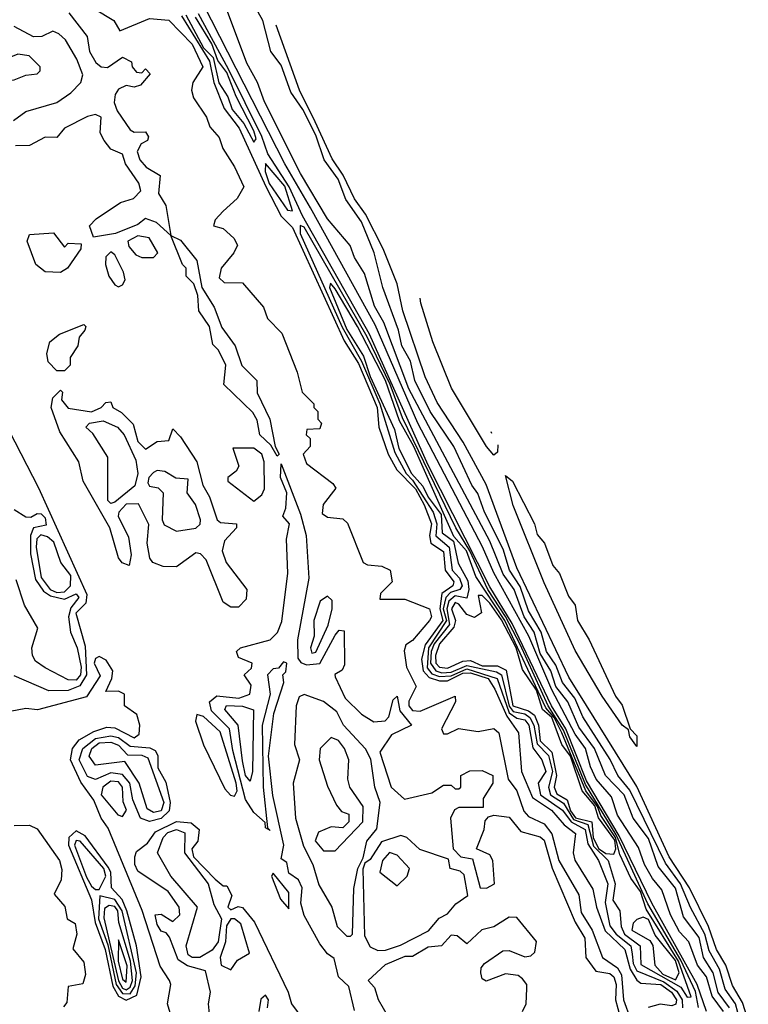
# Model space of a CAD drawing. Extents: x 2889633 to 3052318, y 540750 to 918690.
# Tile 515 of 656: x 3002939 to 3004823, y 809514 to 812057. Entities that reach past the tile are written whole.
import ezdxf

# ---------------------------------------------------------------- set-up
doc = ezdxf.new("R2010")
doc.units = 0

msp = doc.modelspace()

# ---------------------------------------------------------------- linework, layer by layer
at = {"layer": '0CON02XD'}
for points in [[(3004808.3, 809448.3), (3004789.5, 809515), (3004763, 809553), (3004748.5, 809605), (3004721.8, 809651.8), (3004710.9, 809695), (3004673.5, 809763.5), (3004647.9, 809825), (3004608.7, 809878.7), (3004516.7, 810066.7), (3004485.7, 810105), (3004466.2, 810146.2), (3004395, 810256.2), (3004374.4, 810305), (3004342.2, 810345), (3004325, 810390), (3004301.1, 810425), (3004287.3, 810475), (3004255, 810530), (3004233.4, 810593.4), (3004205.4, 810635.4), (3004189.2, 810689.2), (3004140.6, 810785), (3004123.4, 810833.4), (3004108, 810855), (3004062, 810955), (3004000.8, 811045), (3003960.8, 811125), (3003950, 811175), (3003927.5, 811215), (3003918.6, 811255), (3003878, 811365), (3003855.8, 811455), (3003822.9, 811535), (3003782.7, 811592.7), (3003763.1, 811645), (3003726.7, 811695), (3003705, 811759.2), (3003671.5, 811825), (3003640.2, 811870.2), (3003615, 811940), (3003588.8, 811975), (3003568, 812055), (3003475, 812222)], [(3004758.9, 809495), (3004729.5, 809535), (3004714.6, 809584.6), (3004691.9, 809615), (3004668.8, 809675), (3004645, 809701.2), (3004621.9, 809745), (3004599.7, 809809.7), (3004575, 809838.8), (3004554.3, 809875), (3004539.2, 809919.2), (3004485, 810002), (3004469.7, 810049.7), (3004429.4, 810095), (3004415, 810127.5), (3004402.2, 810175), (3004375, 810211.4), (3004315, 810325.7), (3004255.5, 810465), (3004165, 810628), (3004135.4, 810695.4), (3003968.8, 811015), (3003858.7, 811268.7), (3003690.9, 811570.9), (3003624.6, 811685), (3003415, 812096.2)], [(3003066.7, 812075), (3003113.6, 812013.6), (3003120, 811975), (3003136.4, 811946.4), (3003150, 811935), (3003166.4, 811933.6), (3003205, 811960), (3003228.3, 811948.3), (3003230, 811935), (3003241.7, 811921.7), (3003255, 811920), (3003265, 811930), (3003277, 811917), (3003251.7, 811888.3), (3003235, 811883.3), (3003215, 811887.5), (3003195, 811877.5), (3003186.1, 811863.9), (3003183.6, 811843.6), (3003191.7, 811821.7), (3003225, 811772.5), (3003235, 811766.7), (3003265, 811767.5), (3003272.5, 811755), (3003270, 811745), (3003253.6, 811736.4), (3003243, 811717), (3003250, 811695), (3003266.2, 811676.2), (3003302.5, 811655), (3003298.3, 811608.3), (3003317, 811577), (3003330, 811500), (3003355, 811487.5), (3003397.5, 811435), (3003410, 811365), (3003442.5, 811315), (3003461.7, 811261.7), (3003496.7, 811215), (3003513.6, 811163.6), (3003552.5, 811125), (3003553.6, 811093.6), (3003586.2, 811025), (3003600, 810955), (3003610, 810935), (3003605, 810930)], [(3003132.5, 812085), (3003182.5, 812055), (3003198.3, 812028.3), (3003275, 812060), (3003325, 812056.2), (3003385, 811994.3), (3003412.9, 811935), (3003386.7, 811895), (3003383.3, 811875), (3003388.8, 811855), (3003422.5, 811805), (3003430.8, 811780.8), (3003455, 811752.5), (3003464.3, 811724.3), (3003495, 811677.5), (3003518.8, 811625), (3003501.2, 811595), (3003465, 811562.5), (3003445, 811540), (3003440, 811525), (3003465, 811517.5), (3003493, 811493), (3003502.5, 811475), (3003493.3, 811455), (3003460, 811415), (3003455, 811390), (3003468.3, 811378.3), (3003515, 811377.5), (3003570, 811315), (3003580, 811285), (3003617, 811247), (3003657, 811147), (3003670, 811095), (3003700, 811065), (3003700, 811055), (3003710, 811045), (3003710, 811025), (3003720, 811015), (3003715, 811000), (3003681.7, 810998.3), (3003680, 810985), (3003690, 810975), (3003690, 810955), (3003672.5, 810935), (3003680.5, 810910.5), (3003749.3, 810859.3), (3003757, 810847), (3003723.8, 810805), (3003721.4, 810781.4), (3003735, 810772.5), (3003775, 810767.5), (3003786.4, 810756.4), (3003827.5, 810655), (3003838.8, 810648.8), (3003875.7, 810645.7), (3003896.7, 810635), (3003902.5, 810605), (3003872.5, 810575), (3003870, 810560), (3003935, 810560), (3003998.6, 810535), (3004004.2, 810515), (3003999.2, 810505), (3003955, 810453.3), (3003937.5, 810442.5), (3003933.3, 810426.7), (3003939.2, 810385), (3003964.3, 810335), (3003945, 810296.7), (3003945.7, 810285), (3003955, 810272.9), (3003975, 810271.4), (3004065, 810310), (3004066.2, 810295), (3004030, 810225), (3004035, 810212.5), (3004045, 810212.5), (3004074, 810226), (3004125, 810218.8), (3004165, 810226), (3004178, 810215), (3004201.9, 810095), (3004224.4, 810065), (3004242.5, 810012.5), (3004255, 809999.2), (3004295, 809980), (3004315, 809954), (3004333.5, 809885), (3004385, 809796.2), (3004390.9, 809750.9), (3004419.5, 809705), (3004446, 809635), (3004485, 809608.1), (3004495, 809590), (3004500, 809525), (3004518.1, 809475)], [(3003369.3, 812069.3), (3003415, 811984.6), (3003439.6, 811959.6), (3003454, 811894), (3003477.5, 811857.5), (3003488.8, 811825), (3003518.8, 811788.8), (3003545, 811741.2)], [(3004714.5, 809495), (3004690.6, 809565), (3004573.2, 809775), (3004489.4, 809949.4), (3004405, 810090.8), (3004351.1, 810225), (3004314, 810285), (3004212.1, 810497.9), (3004155, 810591.8), (3003995, 810906.5), (3003843.3, 811245), (3003670.1, 811550.1), (3003635.8, 811625.8), (3003580.6, 811710.6), (3003565.2, 811755.2), (3003479.4, 811929.4), (3003402, 812072)], [(3004774.5, 809505), (3004744.7, 809544.7), (3004732.2, 809595), (3004706.7, 809635), (3004696, 809686), (3004655, 809740), (3004635, 809813.8), (3004590, 809870), (3004565, 809942), (3004525.7, 809995), (3004501.9, 810055), (3004454.2, 810105), (3004425.6, 810175), (3004385, 810230), (3004356.7, 810295), (3004325.6, 810335), (3004312.7, 810375), (3004285, 810420), (3004269.1, 810475), (3004243.8, 810515), (3004217.8, 810585), (3004188.9, 810625), (3004155, 810710), (3003945, 811104), (3003880.6, 811275), (3003857, 811317), (3003831.2, 811401.2), (3003805, 811442.5), (3003793.6, 811473.6), (3003735, 811542.5), (3003665, 811660), (3003572, 811845), (3003553.8, 811895), (3003526.7, 811945), (3003473.8, 812085)], [(3003357.5, 812067.5), (3003430.3, 811950.3), (3003441.3, 811895), (3003467.9, 811827.9), (3003506.8, 811776.8), (3003576, 811626), (3003615, 811550), (3003645, 811520.8), (3003777.8, 811227.8), (3003815, 811169.4), (3003863.3, 811055), (3003867.8, 811005), (3003892.2, 810935), (3003914, 810894), (3003962.5, 810845), (3003985, 810804.3), (3004004.4, 810755), (3003998.8, 810725), (3004001.9, 810705), (3004035, 810683.3), (3004039.6, 810635), (3004061.4, 810605), (3004059.2, 810595), (3004030.8, 810575), (3004025.6, 810535), (3004033.1, 810505), (3003987.9, 810442.1), (3003978, 810405), (3003982.3, 810375), (3003997.7, 810357.7), (3004025, 810349.1), (3004045, 810349.7), (3004085, 810368.9), (3004105, 810370), (3004150.6, 810355), (3004168.1, 810328.1), (3004198.5, 810258.5), (3004228.8, 810215), (3004236.9, 810115), (3004265, 810048), (3004314.4, 810015), (3004347.3, 809977.3), (3004376.2, 809955), (3004370, 809905), (3004374.1, 809885.9), (3004421.1, 809811.1), (3004430.6, 809765), (3004453.3, 809703.3), (3004503.5, 809655), (3004517.2, 809605), (3004535, 809575.8), (3004545, 809568), (3004597.1, 809565), (3004624.4, 809545), (3004637.7, 809525), (3004635.8, 809514.2), (3004625, 809510), (3004595, 809514.4), (3004564.1, 809505.9)], [(3003545, 811741.2), (3003550.7, 811749.3), (3003545, 811770), (3003498.9, 811858.9), (3003475, 811920.5), (3003451.7, 811951.7), (3003435.8, 811995), (3003393.8, 812063.8)], [(3004823, 809473), (3004808.1, 809518.1), (3004782.2, 809562.2), (3004764.6, 809614.6), (3004741.1, 809655), (3004720, 809715), (3004670.9, 809815), (3004618.5, 809895), (3004535, 810076.2), (3004405, 810286), (3004358.6, 810358.6), (3004225, 810641.2), (3004145, 810856.7), (3004086.2, 810966.2), (3004018.7, 811068.7), (3003987.5, 811135), (3003930, 811305), (3003915.6, 811375), (3003879.4, 811465), (3003833.5, 811555), (3003804.7, 811594.7), (3003775.9, 811655.9), (3003747.4, 811697.4), (3003703.2, 811793.2), (3003663.1, 811875), (3003602.4, 812042.7)], [(3002923.6, 811796.4), (3002955, 811820), (3003035, 811843.3), (3003071.7, 811868.3), (3003097.5, 811895), (3003102.5, 811915), (3003087.5, 811955), (3003057.5, 812005), (3003040.7, 812020.7), (3003025, 812027.5), (3002996.4, 812013.6), (3002975, 812013.3), (3002925, 812040)], [(3002891.2, 811901.2), (3002925, 811901.4), (3002955, 811914.2), (3002985, 811917.5), (3002992.5, 811925), (3002992.5, 811935), (3002963.6, 811963.6), (3002935, 811968), (3002853.3, 811935), (3002851.7, 811921.7), (3002868.3, 811908.3), (3002891.2, 811901.2)], [(3003605, 810930), (3003588.3, 810958.3), (3003560, 810985), (3003552.9, 811022.9), (3003542.3, 811042.3), (3003467.5, 811115), (3003472.5, 811165), (3003453.3, 811203.3), (3003438.3, 811218.3), (3003430, 811265), (3003402.5, 811305), (3003400, 811345), (3003390, 811375), (3003370, 811395), (3003370, 811415), (3003360, 811425), (3003330, 811500), (3003293.3, 811533.3), (3003265, 811543.3), (3003245, 811528), (3003187.5, 811505), (3003130, 811495), (3003120, 811525), (3003137, 811543), (3003200, 811585), (3003233.3, 811595), (3003252.5, 811615), (3003247.5, 811635), (3003213.3, 811685), (3003205, 811710), (3003175, 811722.5), (3003157.5, 811745), (3003147.5, 811765), (3003150, 811805), (3003135, 811812.5), (3003115, 811806.7), (3003055, 811776.7), (3003035, 811752.5), (3003005, 811753.8), (3002965, 811732.5), (3002928.3, 811731.7)], [(3003645, 811563.8), (3003625, 811627.3), (3003575, 811686), (3003574, 811665), (3003584, 811634), (3003632, 811565), (3003645, 811563.8)], [(3004694.3, 809505.7), (3004686.8, 809546.8), (3004648.1, 809628.1), (3004563.4, 809773.4), (3004481.4, 809951.4), (3004401.9, 810081.9), (3004345, 810222.3), (3004305.6, 810285), (3004233.4, 810443.4), (3004195.7, 810515.7), (3004149.6, 810585), (3004102.8, 810685), (3004066.7, 810745), (3003929, 811029), (3003897.5, 811115), (3003837.6, 811237.6), (3003675, 811521.4), (3003664.5, 811525.5), (3003664.7, 811505), (3003772.7, 811262.7), (3003822.8, 811175), (3003870, 811065), (3003909.4, 810939.4), (3003938.9, 810885), (3003955, 810867.8), (3004008.4, 810785), (3004018.1, 810755), (3004015, 810723.8), (3004049.6, 810695), (3004057.8, 810635), (3004076.5, 810615), (3004083.5, 810595), (3004077.5, 810585), (3004052.7, 810577.3), (3004040.9, 810565), (3004034, 810535), (3004042.9, 810505), (3003995.8, 810435), (3003992.9, 810382.9), (3004005, 810367.7), (3004025, 810360.5), (3004055, 810362.4), (3004095, 810380), (3004173.5, 810355), (3004205, 810266.9), (3004225, 810252.7), (3004245, 810248.5), (3004256, 810235), (3004266, 810176), (3004289.2, 810145), (3004299.4, 810115), (3004280, 810085), (3004285.8, 810055), (3004342.9, 810015), (3004365.2, 809985.2), (3004401.2, 809965), (3004408, 809928), (3004435.8, 809885), (3004460, 809825), (3004453.2, 809776.8), (3004465, 809716.2), (3004481.1, 809695), (3004519.4, 809665), (3004523.1, 809643.1), (3004525, 809618.8), (3004535, 809600.5), (3004605, 809572.2), (3004637.8, 809547.8), (3004651.6, 809525), (3004652.9, 809505)], [(3003045, 811403.8), (3003005, 811406.2), (3002981.2, 811425), (3002958.8, 811485), (3002965, 811502.5), (3003027, 811507), (3003055, 811470), (3003065, 811480), (3003098.3, 811478.3), (3003097.5, 811465), (3003063.3, 811415), (3003045, 811403.8)], [(3003255, 811442.5), (3003285, 811443.3), (3003296.7, 811455), (3003274.1, 811494.1), (3003245, 811499.2), (3003218.8, 811485), (3003221.7, 811471.7), (3003239.5, 811449.5), (3003255, 811442.5)], [(3003195, 811367.5), (3003205, 811372.5), (3003212.5, 811385), (3003207.5, 811405), (3003185, 811450), (3003175, 811457.5), (3003162.5, 811445), (3003161.2, 811425), (3003170, 811395), (3003185, 811372.5), (3003195, 811367.5)], [(3004665, 809532.5), (3004675, 809533.3), (3004642.8, 809625), (3004559.2, 809759.2), (3004544.1, 809805), (3004519.7, 809839.7), (3004490.7, 809900.7), (3004479.6, 809945), (3004441.8, 810001.8), (3004433.1, 810025), (3004402.6, 810065), (3004341.1, 810215), (3004321.5, 810255), (3004299.8, 810279.8), (3004193.7, 810505), (3004118.7, 810618.7), (3004094.7, 810685), (3004062, 810722), (3003958.3, 810955), (3003921.2, 811021.2), (3003885, 811125.4), (3003812.9, 811265), (3003755, 811362), (3003743.3, 811376.7), (3003740.6, 811365), (3003785, 811256.5), (3003828.3, 811188.3), (3003845, 811135.6), (3003908.3, 810998.3), (3003919.9, 810949.9), (3003952.2, 810885), (3003982, 810852), (3003995, 810823.6), (3004029.2, 810779.2), (3004031.6, 810731.6), (3004060.5, 810710.5), (3004073.3, 810653.3), (3004097.9, 810607.9), (3004100.9, 810585), (3004095, 810562.5), (3004065, 810568.8), (3004049.1, 810555), (3004043.3, 810535), (3004050.8, 810495), (3004011.2, 810445), (3004003.2, 810425), (3004001.8, 810395), (3004015, 810375.4), (3004030.4, 810370.4), (3004055, 810371.9), (3004095, 810388.8), (3004172.4, 810372.4), (3004184.7, 810364.7), (3004205, 810283.6), (3004215, 810270.3), (3004245, 810264), (3004258.5, 810255), (3004268.6, 810235), (3004276.9, 810186.9), (3004306.1, 810156.1), (3004316.4, 810115), (3004306.2, 810075), (3004311.8, 810055), (3004345, 810033.6), (3004371.2, 809991.2), (3004408.1, 809978.1), (3004422.6, 809922.6), (3004461.1, 809885), (3004478.5, 809825), (3004473.1, 809783.1), (3004491.2, 809755), (3004494, 809715), (3004503.3, 809695), (3004543.3, 809665), (3004545, 809616.7), (3004648.2, 809558.2), (3004665, 809532.5)], [(3004175.3, 810959.3), (3004175, 810940), (3004165, 810932.5), (3004146, 810955), (3004056, 811105), (3004007.1, 811225), (3003976, 811325), (3003975, 811338.2)], [(3003055, 811150), (3003035, 811150), (3003013, 811173), (3003010, 811195), (3003017.5, 811225), (3003042.5, 811245), (3003105, 811270), (3003110, 811265), (3003107.5, 811255), (3003093, 811237), (3003090, 811215), (3003070, 811185), (3003070, 811165), (3003055, 811150)], [(3003505, 810540), (3003485, 810540), (3003465, 810552.5), (3003421.7, 810661.7), (3003407, 810677), (3003395, 810680), (3003345, 810643.8), (3003310, 810645), (3003283.3, 810655), (3003275.9, 810665.9), (3003268.8, 810705), (3003273, 810753), (3003246.2, 810806.2), (3003215, 810805.6), (3003195.7, 810785), (3003194.4, 810774.4), (3003220.5, 810720.5), (3003228, 810675), (3003222.5, 810647.5), (3003204.3, 810654.3), (3003195, 810667.5), (3003172.5, 810745), (3003103.3, 810865), (3003092.5, 810915), (3003042.9, 810992.9), (3003021.2, 811055), (3003025, 811080), (3003045, 811100), (3003050, 811095), (3003047.5, 811075), (3003065, 811054), (3003125, 811044.4), (3003150, 811055), (3003161.7, 811068.3), (3003175, 811070), (3003180, 811055), (3003202.5, 811042.5), (3003232.5, 811012.5), (3003245, 810967.5), (3003265, 810947.5), (3003295, 810967.5), (3003325, 810970), (3003335, 811000), (3003355, 810980), (3003397.5, 810915), (3003412.5, 810855), (3003430, 810825), (3003450, 810765), (3003458.3, 810758.3), (3003500, 810755), (3003500, 810745), (3003468.8, 810711.2), (3003462.5, 810685), (3003473.3, 810655), (3003526.2, 810585), (3003525, 810560), (3003505, 810540)], [(3002880, 811055), (3002988.3, 810848.3), (3003112.8, 810572.8), (3003110.3, 810549.7), (3003084.5, 810524.5), (3003108.6, 810438.6), (3003111.8, 810365), (3003095, 810336.7), (3003065, 810324.4), (3003015, 810323.8)], [(3003175, 810807.5), (3003167.5, 810815), (3003167, 810927), (3003128.3, 810988.3), (3003110, 811005), (3003120, 811015), (3003155, 811020.8), (3003192, 811005), (3003209.4, 810985), (3003239.3, 810919.3), (3003244.4, 810885), (3003236.9, 810853.1), (3003185, 810811.2), (3003175, 810807.5)], [(3004157.3, 810993.4), (3004159.5, 810989.2)], [(3003545, 810813.3), (3003565, 810830), (3003572.5, 810845), (3003571.4, 810915), (3003565.6, 810935), (3003545, 810950.8), (3003490, 810950), (3003506.2, 810903.8), (3003499.3, 810890.7), (3003477.5, 810875), (3003477.5, 810865), (3003545, 810813.3)], [(3003805, 809497.5), (3003790, 809560), (3003763.3, 809585), (3003752.5, 809632.5), (3003735, 809643.8), (3003715, 809670), (3003675, 809743.3), (3003666.2, 809775), (3003670, 809815), (3003660, 809835), (3003635, 809852.5), (3003630, 809880), (3003615, 809890), (3003622.5, 809925), (3003593.6, 810053.6), (3003582.5, 810155), (3003596.7, 810265), (3003622.5, 810345), (3003620, 810365), (3003627, 810373), (3003630, 810395), (3003621.7, 810398.3), (3003608.3, 810381.7), (3003595, 810380), (3003580, 810365), (3003586.7, 810315), (3003566.2, 810235), (3003568.8, 810075), (3003580, 809970), (3003587, 809963), (3003575, 809970), (3003573.6, 809983.6), (3003545, 810009.2), (3003523, 810043), (3003490.6, 810169.4), (3003481.4, 810225), (3003435, 810272), (3003430, 810295), (3003449.2, 810310.8), (3003505.5, 810304.5), (3003534, 810315), (3003538, 810338), (3003520, 810365), (3003538.3, 810381.7), (3003540, 810395), (3003505, 810410), (3003500, 810425), (3003510, 810435), (3003586.7, 810455), (3003605.8, 810474.2), (3003617.5, 810502.5), (3003632.3, 810627.7), (3003628.8, 810715), (3003636.7, 810755), (3003620, 810775), (3003627.5, 810795), (3003630, 810835), (3003613.3, 810875), (3003615, 810910), (3003665, 810780), (3003680, 810725), (3003686.7, 810615), (3003657.5, 810455), (3003658.3, 810408.3), (3003666.4, 810396.4), (3003680.8, 810390.8), (3003715, 810393.8), (3003755, 810467.5), (3003765, 810480), (3003778.3, 810478.3), (3003779.3, 810390.7), (3003773.3, 810376.7), (3003753.9, 810366.1), (3003755, 810360), (3003781.2, 810305), (3003822.9, 810262.9), (3003855, 810243.8), (3003883.9, 810246.1), (3003893.9, 810256.1), (3003905, 810300), (3003915, 810310), (3003922, 810272), (3003952.5, 810235), (3003900.5, 810209.5), (3003870, 810165), (3003900, 810075), (3003933.9, 810043.9), (3004005, 810060), (3004035, 810080), (3004055, 810080), (3004065, 810070), (3004075, 810070), (3004080, 810075), (3004080, 810105), (3004103, 810117), (3004135, 810117.5), (3004162.5, 810105), (3004162.5, 810085), (3004137.5, 810045), (3004137.5, 810022.5), (3004075, 810022.5), (3004063.6, 810016.4), (3004053.3, 809995), (3004060, 809915), (3004080, 809895), (3004110, 809890), (3004130, 809815), (3004146.4, 809813.6), (3004166.7, 809825), (3004162.5, 809885), (3004155, 809900), (3004120, 809915), (3004140, 809965), (3004142.5, 809987.5), (3004151.7, 809998.3), (3004165, 810002.5), (3004205, 809997.5), (3004235, 809960), (3004285, 809946.2), (3004295, 809937.5), (3004315.8, 809865.8), (3004375.6, 809725.6), (3004400, 809685), (3004403.3, 809635), (3004429.2, 809599.2), (3004465, 809593.8), (3004475.6, 809585), (3004481.4, 809565), (3004479.4, 809525), (3004498.1, 809458.1)], [(3003345, 810735.7), (3003395, 810743.8), (3003406.2, 810753.8), (3003406.7, 810765), (3003393.8, 810805), (3003372.5, 810835), (3003375, 810870), (3003343, 810873), (3003315, 810890), (3003295, 810892.5), (3003285, 810887.5), (3003273.3, 810875), (3003270.7, 810860.7), (3003275, 810852.5), (3003297.5, 810847.5), (3003310, 810835), (3003308, 810765), (3003312.7, 810752.7), (3003345, 810735.7)], [(3004535, 810180), (3004516.7, 810205), (3004513, 810223), (3004496.7, 810235), (3004445, 810310), (3004375, 810427.5), (3004295, 810602.5), (3004215, 810802.5), (3004195, 810880), (3004213.3, 810865), (3004270, 810755), (3004277.3, 810727.3), (3004295.8, 810705), (3004317.3, 810647.3), (3004335, 810626.7), (3004358.1, 810568.1), (3004375.8, 810545), (3004381.2, 810505), (3004411.2, 810455), (3004480, 810310), (3004496.9, 810286.9), (3004517.5, 810225), (3004535, 810207.5), (3004535, 810180)], [(3002925, 810791.8), (3002955, 810773.1), (3002967.9, 810772.1), (3002985, 810782), (3002995, 810780.8), (3003005, 810770), (3003008.1, 810751.9), (3002975.5, 810744.5), (3002967.3, 810725), (3002967.2, 810677.2), (3002980.7, 810610.7), (3003001.2, 810581.2), (3003018.9, 810568.9), (3003055, 810560), (3003085, 810573.8), (3003092, 810565), (3003071.8, 810538.2), (3003065.4, 810515), (3003070.9, 810475), (3003087.9, 810435), (3003098.7, 810385), (3003096.9, 810365), (3003085, 810351.1)], [(3003035, 810577.3), (3003055, 810578.9), (3003070.6, 810595), (3003071.7, 810621.7), (3003045.6, 810655), (3003027.8, 810707.8), (3003011.4, 810721.4), (3002993.8, 810726.2), (3002983.9, 810716.1), (3002982.3, 810695), (3002995, 810616), (3003018.6, 810585), (3003035, 810577.3)], [(3003085, 810351.1), (3003065, 810352), (3003005, 810383.3), (3002980.5, 810400.5), (3002972.5, 810415), (3002971.2, 810435), (3002986.2, 810485), (3002952, 810545), (3002930.3, 810610.3)], [(3003695, 810421.2), (3003705, 810423.8), (3003736.9, 810493.1), (3003747.1, 810535), (3003746.9, 810556.9), (3003735, 810568), (3003715.8, 810555), (3003700, 810505), (3003700.8, 810465), (3003691.4, 810435), (3003695, 810421.2)], [(3004475, 809901.9), (3004480.9, 809915), (3004478, 809938), (3004435.5, 809995.5), (3004426.3, 810026.3), (3004393.5, 810065), (3004363.5, 810155), (3004341.2, 810185), (3004315, 810254.6), (3004290.8, 810275), (3004275, 810325.4), (3004238.8, 810378.8), (3004222.8, 810435), (3004185, 810507.3), (3004155, 810549.6), (3004135, 810570), (3004125, 810570), (3004132.9, 810525), (3004115, 810513.1), (3004095, 810520.8), (3004075, 810547.5), (3004065, 810551.4), (3004055.7, 810535), (3004065.6, 810505.6), (3004061.9, 810488.1), (3004024.6, 810445), (3004014, 810415), (3004015.6, 810395), (3004025, 810384.6), (3004045, 810382.3), (3004085, 810400.5), (3004105, 810401.5), (3004135, 810387.9), (3004175, 810388.1), (3004196.9, 810376.9), (3004214.2, 810285), (3004255, 810272.2), (3004270.3, 810260.3), (3004280.3, 810235), (3004284.5, 810194.5), (3004315.3, 810165.3), (3004327, 810105), (3004320.7, 810075), (3004327.8, 810057.8), (3004355, 810042.2), (3004363.2, 810013.2), (3004375.9, 809995.9), (3004418.5, 809985), (3004421.9, 809945), (3004436, 809916), (3004455, 809903.3), (3004475, 809901.9)], [(3003345, 809436.7), (3003321.9, 809515), (3003330, 809565), (3003326.7, 809575), (3003302.7, 809612.7), (3003256.2, 809756.2), (3003168.5, 809968.5), (3003150, 809995), (3003130.8, 810040.8), (3003097.2, 810087.2), (3003071.1, 810145), (3003075.6, 810175), (3003093.3, 810196.7), (3003131.2, 810218.8), (3003165, 810230), (3003185, 810228), (3003235, 810202.5), (3003248.6, 810211.4), (3003250, 810235), (3003242.5, 810262.5), (3003210, 810285), (3003210, 810315), (3003195, 810322.5), (3003161.7, 810321.7), (3003177.5, 810355), (3003180, 810375), (3003163, 810403), (3003145, 810412.5), (3003135, 810406.7), (3003132, 810395), (3003147.5, 810362.5), (3003111.7, 810308.3), (3002985.6, 810274.4), (3002955, 810277.5), (3002915, 810270)], [(3003015, 810323.8), (3002925, 810362.5)], [(3003795, 809690), (3003800, 809695), (3003803, 809813), (3003813.3, 809865), (3003827.5, 809892.5), (3003836.7, 809935), (3003862.5, 809967.5), (3003871.2, 810035), (3003857.5, 810075), (3003847, 810147), (3003833.6, 810173.6), (3003776.7, 810235), (3003759.5, 810269.5), (3003725, 810296.2), (3003675, 810313.8), (3003662, 810308), (3003654, 810285), (3003650, 810185), (3003662.5, 810145), (3003646.7, 810085), (3003652, 809995), (3003672.7, 809922.7), (3003697.5, 809875), (3003712.3, 809822.3), (3003746.2, 809765), (3003760, 809715), (3003785, 809690), (3003795, 809690)], [(3003495, 810051.2), (3003501.4, 810065), (3003499.1, 810085), (3003458, 810218), (3003415, 810257.5), (3003397.5, 810262.5), (3003393.8, 810245), (3003414.4, 810184.4), (3003470, 810070), (3003484.2, 810054.2), (3003495, 810051.2)], [(3003535, 810090), (3003523.5, 810105), (3003515, 810142.5), (3003504.5, 810234.5), (3003470, 810275), (3003474.4, 810285.6), (3003515, 810284.3), (3003544.2, 810274.2), (3003541.4, 810115), (3003535, 810090)], [(3003275, 809985.7), (3003252, 809995), (3003232, 810042), (3003224.4, 810085), (3003205, 810107.1), (3003175, 810111.5), (3003135, 810094.2), (3003115, 810102), (3003093.3, 810145), (3003102.9, 810175), (3003135, 810200), (3003175, 810207.3), (3003195, 810202.7), (3003225, 810180.5), (3003275.9, 810175.9), (3003289.2, 810169.2), (3003296.1, 810156.1), (3003296.7, 810125), (3003317.3, 810087.3), (3003328.5, 810035), (3003326.2, 810013.8), (3003305, 809994), (3003275, 809985.7)], [(3003285, 810008.9), (3003268.9, 810018.9), (3003248.6, 810085), (3003211.2, 810141.2), (3003135, 810131.2), (3003119.4, 810155), (3003125.6, 810175), (3003145, 810188.9), (3003175, 810190.9), (3003195, 810182.9), (3003218.3, 810158.3), (3003255, 810157.3), (3003270.4, 810150.4), (3003312.1, 810035), (3003305, 810013.6), (3003285, 810008.9)], [(3003755, 809910), (3003826.7, 809985), (3003827.5, 810025), (3003792.5, 810075), (3003787.5, 810095), (3003790, 810145), (3003778.8, 810175), (3003763.3, 810195), (3003745, 810203.3), (3003716.2, 810175), (3003714, 810145), (3003735, 810077.5), (3003758.3, 810028.3), (3003771.7, 810011.7), (3003790, 810005), (3003790, 809985), (3003775, 809970), (3003745, 809972.5), (3003711.7, 809958.3), (3003703.6, 809936.4), (3003725, 809910), (3003755, 809910)], [(3003205, 809998.8), (3003215.8, 810015), (3003207, 810037), (3003205.6, 810075), (3003195, 810088.1), (3003175, 810090.6), (3003154.2, 810075), (3003150, 810055), (3003193, 810003), (3003205, 809998.8)], [(3003431.7, 809471.7), (3003427.5, 809515), (3003432.5, 809545), (3003420, 809600), (3003373.3, 809613.3), (3003349.1, 809629.1), (3003327, 809687), (3003318.3, 809698.3), (3003305, 809702.5), (3003295, 809720), (3003290, 809745), (3003305, 809746.7), (3003335, 809727.5), (3003353.3, 809745), (3003352, 809765), (3003323.3, 809805), (3003245, 809857.5), (3003236.7, 809875), (3003236.7, 809895), (3003241.2, 809908.8), (3003269.7, 809930.3), (3003290.7, 809959.3), (3003344.4, 809985.6), (3003382.9, 809982.9), (3003403.3, 809965), (3003400, 809935), (3003384.3, 809915), (3003388.9, 809895), (3003445, 809836.7), (3003465, 809820), (3003475, 809820), (3003487.5, 809795), (3003477.5, 809765), (3003485, 809757.5), (3003503.8, 809766.2), (3003515, 809764.2), (3003546.2, 809726.2), (3003633.1, 809545), (3003642, 809515), (3003671.4, 809475)], [(3002925, 809976), (3002965, 809976.2), (3002985, 809967.5), (3003042, 809885), (3003048.3, 809861.7), (3003046.7, 809835), (3003028.3, 809798.3), (3003056.1, 809766.1), (3003062.5, 809735), (3003082.5, 809722.5), (3003086.7, 809695), (3003077, 809657), (3003105, 809622.5), (3003109.5, 809590.5), (3003103, 809567), (3003065, 809560), (3003061.2, 809518.8), (3003052.6, 809507.4)], [(3003215, 809524.3), (3003242.6, 809537.4), (3003253.3, 809585), (3003241.2, 809665), (3003216.2, 809755), (3003204.2, 809784.2), (3003177.1, 809815), (3003174.7, 809855), (3003168.1, 809868.1), (3003109.1, 809949.1), (3003085, 809961.9), (3003066.4, 809945), (3003065.3, 809925), (3003125, 809783.8), (3003134.1, 809725), (3003160.6, 809655), (3003180.3, 809560.3), (3003194.7, 809534.7), (3003215, 809524.3)], [(3003385, 809634.4), (3003375, 809642), (3003370, 809665), (3003398.8, 809765), (3003330, 809845), (3003296, 809905), (3003310, 809945), (3003322.7, 809957.3), (3003345, 809965.5), (3003366.4, 809956.4), (3003365.4, 809905), (3003426.5, 809825), (3003441.3, 809771.3), (3003461.1, 809735), (3003452.7, 809675), (3003436.6, 809653.4), (3003405, 809634.4), (3003385, 809634.4)], [(3003145, 809810), (3003161.8, 809845), (3003156.7, 809865), (3003095.4, 809935.4), (3003085, 809937.1), (3003081.1, 809925), (3003111.9, 809841.9), (3003125, 809819.4), (3003135, 809810), (3003145, 809810)], [(3003865, 809652.5), (3003885, 809653.3), (3003923.6, 809666.4), (3003996.1, 809703.9), (3004023.6, 809736.4), (3004045, 809747.5), (3004067, 809773), (3004097.5, 809795), (3004088.3, 809848.3), (3004078, 809858), (3004052.5, 809865), (3004048.3, 809888.3), (3003973.9, 809913.9), (3003940, 809945), (3003925, 809950), (3003875, 809933.3), (3003845, 809887.5), (3003831.7, 809878.3), (3003826.7, 809863.3), (3003830.7, 809690.7), (3003845, 809662.5), (3003865, 809652.5)], [(3003915, 809820), (3003941.2, 809845), (3003946.7, 809865), (3003915, 809898.8), (3003895, 809905.8), (3003877.5, 809885), (3003870, 809855), (3003915, 809820)], [(3003635, 809760), (3003635, 809802.5), (3003595, 809852.5), (3003590, 809845), (3003613.3, 809785), (3003635, 809760)], [(3003225, 809541.1), (3003238.2, 809561.8), (3003241.2, 809595), (3003204.7, 809755), (3003185, 809784.5), (3003146.2, 809793.8), (3003143.5, 809735), (3003167.6, 809667.6), (3003189.1, 809565), (3003205, 809542), (3003225, 809541.1)], [(3003215, 809551.6), (3003225, 809557.8), (3003230.8, 809575), (3003226.2, 809625), (3003196.1, 809725), (3003193.1, 809755), (3003185, 809766.2), (3003170.6, 809769.4), (3003158.8, 809761.2), (3003156.9, 809736.9), (3003195, 809574.3), (3003205, 809555.5), (3003215, 809551.6)], [(3003485, 809602.5), (3003502.5, 809627.5), (3003533.9, 809646.1), (3003511.4, 809721.4), (3003495, 809734.4), (3003485, 809734.2), (3003473.8, 809716.2), (3003471.1, 809675), (3003457.5, 809635), (3003460, 809615), (3003485, 809602.5)], [(3004238.8, 809495), (3004248.8, 809515), (3004250, 809555), (3004250, 809565), (3004239.3, 809579.3), (3004228, 809588), (3004195, 809592.5), (3004145, 809573.3), (3004135, 809580), (3004131.2, 809595), (3004132, 809608), (3004140.8, 809619.2), (3004188.3, 809651.7), (3004205, 809652.5), (3004245, 809636.2), (3004260.7, 809639.3), (3004271.2, 809648.8), (3004275.7, 809675.7), (3004225, 809738), (3004205, 809738.8), (3004165, 809713.8), (3004134.2, 809705.8), (3004095, 809670), (3004070.7, 809690.7), (3004055, 809692.5), (3004030, 809665), (3003995, 809661.2), (3003955, 809637.5), (3003935, 809637.5), (3003883.8, 809616.2), (3003840, 809575), (3003857, 809557), (3003866.4, 809526.4), (3003891.7, 809481.7)], [(3004635, 809577.1), (3004644.2, 809595), (3004635, 809626.9), (3004582.3, 809692.3), (3004565, 809732.9), (3004551.4, 809738.6), (3004535, 809732.5), (3004525, 809723.3), (3004521.9, 809705), (3004568.8, 809678.8), (3004575.8, 809665.8), (3004580.9, 809615), (3004602, 809592), (3004635, 809577.1)], [(3003215, 809571.4), (3003216.9, 809613.1), (3003195, 809680), (3003194.2, 809625), (3003205, 809578.8), (3003215, 809571.4)], [(3003580, 809505), (3003582.5, 809525), (3003575, 809537.5), (3003563, 809527), (3003557.5, 809495)]]:
    msp.add_lwpolyline(points, dxfattribs=at)

doc.saveas('drawing.dxf')
